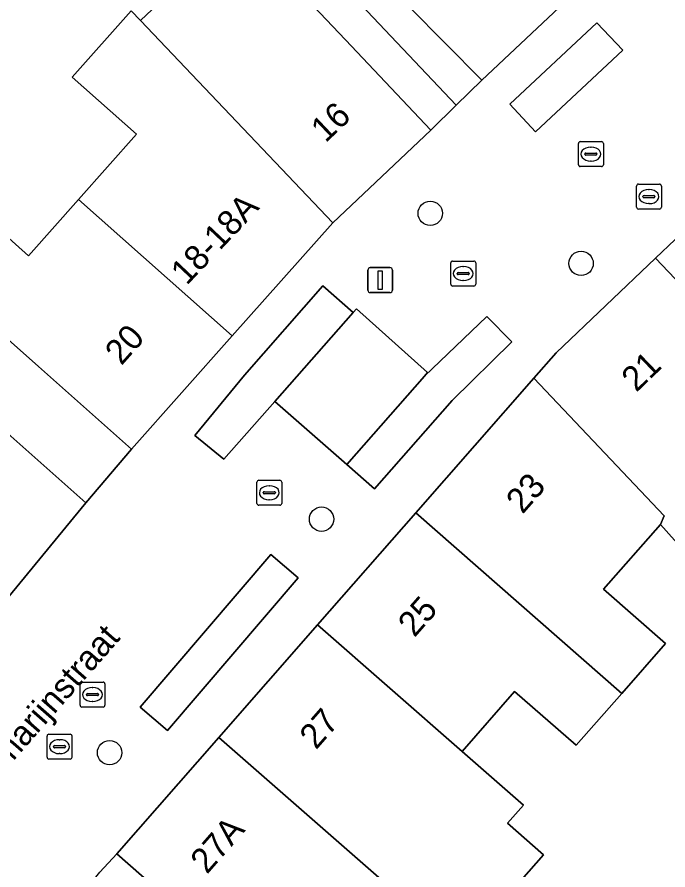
# Model space of a CAD drawing. Extents: x 161881 to 162523, y 381678 to 382381.
# Drawn here: x 162084.3 to 162110.45, y 382053.37 to 382087.64 of the extents above; entities that cross this region are included whole.
import ezdxf

# ---------------------------------------------------------------- set-up
doc = ezdxf.new("R2010")
doc.units = 0
for name, color, linetype in [('IMGEO_Boom', 7, 'Continuous'), ('IMGEO_Brandkraan', 7, 'Continuous'), ('IMGEO_Erf', 7, 'Continuous'), ('IMGEO_Groenvoorziening', 7, 'Continuous'), ('IMGEO_Kolk', 7, 'Continuous'), ('IMGEO_Lichtmast', 7, 'Continuous'), ('IMGEO_Openbare_ruimte_label', 7, 'Continuous'), ('IMGEO_Pand', 7, 'Continuous'), ('IMGEO_Pand_nummerreeks', 7, 'Continuous'), ('IMGEO_Pand_overbouw', 7, 'Continuous'), ('IMGEO_Rioolput', 7, 'Continuous'), ('IMGEO_Woonerf_open', 7, 'Continuous')]:
    doc.layers.add(name, color=color, linetype=linetype)

msp = doc.modelspace()

# ---------------------------------------------------------------- linework, layer by layer
at = {"layer": 'IMGEO_Boom'}
for centre in [(162100.899, 382079.754), (162106.958, 382077.74), (162096.533, 382067.465), (162088.02, 382058.082)]:
    msp.add_circle(centre, 0.489, dxfattribs=at)
at = {"layer": 'IMGEO_Brandkraan'}
for p, q in [((162109.183, 382079.997), (162109.183, 382080.849)), ((162109.258, 382080.923), (162110.11, 382080.923)), ((162110.184, 382080.849), (162110.184, 382079.997)), ((162109.442, 382080.417), (162109.442, 382080.429)), ((162109.88, 382080.38), (162109.482, 382080.38)), ((162109.485, 382080.466), (162109.883, 382080.466)), ((162109.671, 382080.703), (162109.696, 382080.703)), ((162109.926, 382080.429), (162109.926, 382080.417)), ((162109.694, 382080.143), (162109.669, 382080.143)), ((162110.11, 382079.923), (162109.258, 382079.923))]:
    msp.add_line(p, q, dxfattribs=at)
for points in [[(162109.183, 382079.997), (162109.183, 382080.849)], [(162109.258, 382080.923), (162110.11, 382080.923)], [(162110.184, 382080.849), (162110.184, 382079.997)], [(162110.11, 382079.923), (162109.258, 382079.923)]]:
    msp.add_lwpolyline(points, dxfattribs=at)
for centre, radius, start, end in [((162109.26, 382080.847), 0.0765, 91.552, 178.448), ((162109.26, 382080.847), 0.0765, 91.552, 178.448), ((162110.108, 382080.847), 0.0765, 1.552, 88.448), ((162110.108, 382080.847), 0.0765, 1.552, 88.448), ((162109.482, 382080.426), 0.0403, 85.8775, 175.7526), ((162109.479, 382080.416), 0.0366, 178.938, 274.7102), ((162109.883, 382080.423), 0.043, 264.8664, 352.4533), ((162109.887, 382080.428), 0.0386, 1.7309, 96.639), ((162109.26, 382079.999), 0.0765, 181.552, 268.448), ((162109.26, 382079.999), 0.0765, 181.552, 268.448), ((162110.108, 382079.999), 0.0765, 271.552, 358.448), ((162110.108, 382079.999), 0.0765, 271.552, 358.448)]:
    msp.add_arc(centre, radius, start, end, dxfattribs=at)
for centre, major_axis, ratio, start_param, end_param in [((162109.67, 382080.423), (-0.387, 0.002), 0.722429, 4.712389, 7.853982), ((162109.695, 382080.423), (-0.39, 0.002), 0.717154, 1.570796, 4.712389)]:
    msp.add_ellipse(centre, major_axis=major_axis, ratio=ratio, start_param=start_param, end_param=end_param, dxfattribs=at)
at = {"layer": 'IMGEO_Erf'}
for points in [[(162082.663, 382091.572), (162066.905, 382077.16), (162069.466, 382075.03), (162069.907, 382075.539), (162067.809, 382077.272), (162075.073, 382083.943), (162078.794, 382079.892), (162076.599, 382077.421), (162083.323, 382071.448), (162087.06, 382068.127), (162088.904, 382070.275), (162085.161, 382073.6), (162081.15, 382077.162), (162083.182, 382079.449), (162084.764, 382078.044), (162086.776, 382080.309), (162089.102, 382082.927), (162086.522, 382085.22), (162088.893, 382087.889), (162089.263, 382087.5), (162093.223, 382091.242)], [(162095.194, 382089.156), (162097.49, 382086.726), (162100.923, 382083.091), (162101.946, 382084.095), (162102.969, 382085.099), (162097.133, 382091.008)], [(162113.866, 382063.085), (162110.143, 382067.255), (162107.857, 382064.647), (162110.344, 382062.467), (162108.591, 382060.467), (162106.762, 382058.38), (162104.289, 382060.548), (162102.175, 382058.136), (162104.638, 382055.978), (162103.998, 382055.256), (162105.448, 382053.986), (162102.117, 382050.186)], [(162092.053, 382050.739), (162088.311, 382054.019), (162087.622, 382053.28)]]:
    msp.add_lwpolyline(points, dxfattribs=at)
at = {"layer": 'IMGEO_Groenvoorziening'}
for points in [[(162108.629, 382086.302), (162107.593, 382087.41), (162104.095, 382084.139), (162105.131, 382083.031)], [(162096.582, 382076.836), (162093.443, 382073.255), (162091.45, 382070.832), (162092.606, 382069.877), (162094.663, 382072.186), (162097.802, 382075.767)], [(162098.662, 382068.683), (162101.774, 382072.235), (162104.176, 382074.594), (162103.176, 382075.611), (162100.662, 382073.21), (162097.549, 382069.658)], [(162095.597, 382065.109), (162094.495, 382066.052), (162089.246, 382059.918), (162090.348, 382058.975)]]:
    msp.add_lwpolyline(points, close=True, dxfattribs=at)
at = {"layer": 'IMGEO_Kolk'}
for p, q in [((162106.851, 382081.706), (162106.851, 382082.558)), ((162106.926, 382082.632), (162107.778, 382082.632)), ((162107.852, 382082.558), (162107.852, 382081.706)), ((162107.11, 382082.126), (162107.11, 382082.138)), ((162107.548, 382082.089), (162107.15, 382082.089)), ((162107.153, 382082.175), (162107.551, 382082.175)), ((162107.339, 382082.412), (162107.364, 382082.412)), ((162107.594, 382082.138), (162107.594, 382082.126)), ((162107.362, 382081.852), (162107.337, 382081.852)), ((162107.778, 382081.632), (162106.926, 382081.632)), ((162101.724, 382076.906), (162101.724, 382077.758)), ((162101.799, 382077.832), (162102.651, 382077.832)), ((162102.725, 382077.758), (162102.725, 382076.906)), ((162101.983, 382077.326), (162101.983, 382077.338)), ((162102.026, 382077.375), (162102.424, 382077.375)), ((162102.212, 382077.612), (162102.237, 382077.612)), ((162102.467, 382077.338), (162102.467, 382077.326)), ((162102.421, 382077.289), (162102.023, 382077.289)), ((162102.235, 382077.052), (162102.21, 382077.052)), ((162102.651, 382076.832), (162101.799, 382076.832)), ((162093.935, 382068.1), (162093.935, 382068.952)), ((162094.01, 382069.026), (162094.862, 382069.026)), ((162094.423, 382068.806), (162094.448, 382068.806)), ((162094.936, 382068.952), (162094.936, 382068.1)), ((162094.194, 382068.52), (162094.194, 382068.532)), ((162094.632, 382068.483), (162094.234, 382068.483)), ((162094.237, 382068.569), (162094.635, 382068.569)), ((162094.678, 382068.532), (162094.678, 382068.52)), ((162094.446, 382068.246), (162094.421, 382068.246)), ((162094.862, 382068.026), (162094.01, 382068.026)), ((162086.833, 382059.992), (162086.833, 382060.844)), ((162086.908, 382060.918), (162087.76, 382060.918)), ((162087.834, 382060.844), (162087.834, 382059.992)), ((162087.321, 382060.698), (162087.346, 382060.698)), ((162087.092, 382060.412), (162087.092, 382060.424)), ((162087.53, 382060.375), (162087.132, 382060.375)), ((162087.135, 382060.461), (162087.533, 382060.461)), ((162087.576, 382060.424), (162087.576, 382060.412)), ((162087.76, 382059.918), (162086.908, 382059.918)), ((162087.344, 382060.138), (162087.319, 382060.138))]:
    msp.add_line(p, q, dxfattribs=at)
for points in [[(162106.851, 382081.706), (162106.851, 382082.558)], [(162106.926, 382082.632), (162107.778, 382082.632)], [(162107.852, 382082.558), (162107.852, 382081.706)], [(162107.778, 382081.632), (162106.926, 382081.632)], [(162101.724, 382076.906), (162101.724, 382077.758)], [(162101.799, 382077.832), (162102.651, 382077.832)], [(162102.725, 382077.758), (162102.725, 382076.906)], [(162102.651, 382076.832), (162101.799, 382076.832)], [(162093.935, 382068.1), (162093.935, 382068.952)], [(162094.01, 382069.026), (162094.862, 382069.026)], [(162094.936, 382068.952), (162094.936, 382068.1)], [(162094.862, 382068.026), (162094.01, 382068.026)], [(162086.833, 382059.992), (162086.833, 382060.844)], [(162086.908, 382060.918), (162087.76, 382060.918)], [(162087.834, 382060.844), (162087.834, 382059.992)], [(162087.76, 382059.918), (162086.908, 382059.918)]]:
    msp.add_lwpolyline(points, dxfattribs=at)
for centre, radius, start, end in [((162106.928, 382082.556), 0.0765, 91.552, 178.448), ((162106.928, 382082.556), 0.0765, 91.552, 178.448), ((162107.776, 382082.556), 0.0765, 1.552, 88.448), ((162107.776, 382082.556), 0.0765, 1.552, 88.448), ((162107.15, 382082.135), 0.0403, 85.8775, 175.7526), ((162107.147, 382082.125), 0.0366, 178.938, 274.7102), ((162107.551, 382082.132), 0.043, 264.8664, 352.4533), ((162107.555, 382082.137), 0.0386, 1.7309, 96.639), ((162106.928, 382081.708), 0.0765, 181.552, 268.448), ((162106.928, 382081.708), 0.0765, 181.552, 268.448), ((162107.776, 382081.708), 0.0765, 271.552, 358.448), ((162107.776, 382081.708), 0.0765, 271.552, 358.448), ((162101.801, 382077.756), 0.0765, 91.552, 178.448), ((162101.801, 382077.756), 0.0765, 91.552, 178.448), ((162102.649, 382077.756), 0.0765, 1.552, 88.448), ((162102.649, 382077.756), 0.0765, 1.552, 88.448), ((162102.023, 382077.335), 0.0403, 85.8775, 175.7526), ((162102.02, 382077.325), 0.0366, 178.938, 274.7102), ((162102.424, 382077.332), 0.043, 264.8664, 352.4533), ((162102.428, 382077.337), 0.0386, 1.7309, 96.639), ((162101.801, 382076.908), 0.0765, 181.552, 268.448), ((162101.801, 382076.908), 0.0765, 181.552, 268.448), ((162102.649, 382076.908), 0.0765, 271.552, 358.448), ((162102.649, 382076.908), 0.0765, 271.552, 358.448), ((162094.012, 382068.95), 0.0765, 91.552, 178.448), ((162094.012, 382068.95), 0.0765, 91.552, 178.448), ((162094.86, 382068.95), 0.0765, 1.552, 88.448), ((162094.86, 382068.95), 0.0765, 1.552, 88.448), ((162094.234, 382068.529), 0.0403, 85.8775, 175.7526), ((162094.231, 382068.519), 0.0366, 178.938, 274.7102), ((162094.635, 382068.526), 0.043, 264.8664, 352.4533), ((162094.639, 382068.531), 0.0386, 1.7309, 96.639), ((162094.012, 382068.102), 0.0765, 181.552, 268.448), ((162094.012, 382068.102), 0.0765, 181.552, 268.448), ((162094.86, 382068.102), 0.0765, 271.552, 358.448), ((162094.86, 382068.102), 0.0765, 271.552, 358.448), ((162086.91, 382060.842), 0.0765, 91.552, 178.448), ((162086.91, 382060.842), 0.0765, 91.552, 178.448), ((162087.758, 382060.842), 0.0765, 1.552, 88.448), ((162087.758, 382060.842), 0.0765, 1.552, 88.448), ((162087.132, 382060.421), 0.0403, 85.8775, 175.7526), ((162087.129, 382060.411), 0.0366, 178.938, 274.7102), ((162087.533, 382060.418), 0.043, 264.8664, 352.4533), ((162087.537, 382060.423), 0.0386, 1.7309, 96.639), ((162086.91, 382059.994), 0.0765, 181.552, 268.448), ((162086.91, 382059.994), 0.0765, 181.552, 268.448), ((162087.758, 382059.994), 0.0765, 271.552, 358.448), ((162087.758, 382059.994), 0.0765, 271.552, 358.448)]:
    msp.add_arc(centre, radius, start, end, dxfattribs=at)
for centre, major_axis, ratio, start_param, end_param in [((162107.338, 382082.132), (-0.387, 0.002), 0.722429, 4.712389, 7.853982), ((162107.363, 382082.132), (-0.39, 0.002), 0.717154, 1.570796, 4.712389), ((162102.211, 382077.332), (-0.387, 0.002), 0.722429, 4.712389, 7.853982), ((162102.236, 382077.332), (-0.39, 0.002), 0.717154, 1.570796, 4.712389), ((162094.422, 382068.526), (-0.387, 0.002), 0.722429, 4.712389, 7.853982), ((162094.447, 382068.526), (-0.39, 0.002), 0.717154, 1.570796, 4.712389), ((162087.32, 382060.418), (-0.387, 0.002), 0.722429, 4.712389, 7.853982), ((162087.345, 382060.418), (-0.39, 0.002), 0.717154, 1.570796, 4.712389)]:
    msp.add_ellipse(centre, major_axis=major_axis, ratio=ratio, start_param=start_param, end_param=end_param, dxfattribs=at)
at = {"layer": 'IMGEO_Lichtmast'}
for p, q in [((162098.392, 382076.669), (162098.392, 382077.469)), ((162098.392, 382077.469), (162098.392, 382076.669)), ((162098.492, 382077.569), (162099.282, 382077.569)), ((162099.282, 382077.569), (162098.492, 382077.569)), ((162099.382, 382077.469), (162099.382, 382076.669)), ((162099.382, 382076.669), (162099.382, 382077.469)), ((162099.282, 382076.569), (162098.492, 382076.569)), ((162098.492, 382076.569), (162099.282, 382076.569))]:
    msp.add_line(p, q, dxfattribs=at)
msp.add_lwpolyline([(162098.812, 382077.444), (162098.962, 382077.444), (162098.962, 382076.694), (162098.812, 382076.694), (162098.812, 382077.444)], dxfattribs=at)
for centre, start, end in [((162098.492, 382077.469), 90, 180), ((162098.492, 382077.469), 90, 180), ((162099.282, 382077.469), 0, 90), ((162099.282, 382077.469), 360, 90), ((162098.492, 382076.669), 180, 270), ((162098.492, 382076.669), 180, 270), ((162099.282, 382076.669), 270, 0), ((162099.282, 382076.669), 270, 0)]:
    msp.add_arc(centre, 0.1, start, end, dxfattribs=at)
at = {"layer": 'IMGEO_Pand'}
for points in [[(162103.466, 382091.714), (162103.117, 382092.038), (162097.513, 382097.25), (162094.202, 382093.977), (162097.133, 382091.008), (162102.969, 382085.099), (162106.745, 382088.664)], [(162097.49, 382086.726), (162095.194, 382089.156), (162093.223, 382091.242), (162089.263, 382087.5), (162096.989, 382079.376), (162100.923, 382083.091)], [(162089.263, 382087.5), (162088.893, 382087.889), (162086.522, 382085.22), (162089.102, 382082.927), (162086.776, 382080.309), (162092.947, 382074.826), (162096.989, 382079.376)], [(162076.599, 382077.421), (162078.794, 382079.892), (162075.073, 382083.943), (162067.809, 382077.272), (162069.907, 382075.539), (162072.259, 382073.596), (162071.012, 382072.194), (162072.448, 382071.006), (162078.704, 382065.833), (162082.558, 382062.647), (162087.06, 382068.127), (162083.323, 382071.448)], [(162122.244, 382074.498), (162114.682, 382082.444), (162109.951, 382077.948), (162116.231, 382071.35), (162117.511, 382070.002), (162120.23, 382072.585)], [(162086.776, 382080.309), (162084.764, 382078.044), (162083.182, 382079.449), (162081.15, 382077.162), (162085.161, 382073.6), (162088.904, 382070.275), (162092.947, 382074.826)], [(162113.759, 382069.002), (162116.231, 382071.35), (162109.951, 382077.948), (162105.957, 382074.153), (162105.057, 382073.126), (162110.296, 382067.596), (162110.143, 382067.255), (162113.866, 382063.085), (162117.714, 382058.524), (162119.333, 382059.983), (162120.276, 382060.833), (162116.499, 382065.458)], [(162105.057, 382073.126), (162100.315, 382067.715), (162108.591, 382060.467), (162110.344, 382062.467), (162107.857, 382064.647), (162110.143, 382067.255), (162110.296, 382067.596)], [(162108.591, 382060.467), (162100.315, 382067.715), (162096.374, 382063.219), (162102.175, 382058.136), (162104.289, 382060.548), (162106.762, 382058.38)], [(162102.175, 382058.136), (162096.374, 382063.219), (162092.406, 382058.692), (162100.649, 382051.472), (162102.117, 382050.186), (162105.448, 382053.986), (162103.998, 382055.256), (162104.638, 382055.978)], [(162100.649, 382051.472), (162092.406, 382058.692), (162088.311, 382054.019), (162092.053, 382050.739), (162094.098, 382048.947), (162096.552, 382046.797), (162098.801, 382049.363)]]:
    msp.add_lwpolyline(points, close=True, dxfattribs=at)
at = {"layer": 'IMGEO_Pand_overbouw'}
for points in [[(162097.133, 382091.009), (162096.23, 382090.146), (162101.946, 382084.095), (162102.969, 382085.099)], [(162095.194, 382089.156), (162097.49, 382086.726), (162100.923, 382083.091), (162101.946, 382084.095), (162096.23, 382090.146)]]:
    msp.add_lwpolyline(points, close=True, dxfattribs=at)
at = {"layer": 'IMGEO_Rioolput'}
for p, q in [((162085.584, 382058.826), (162086.436, 382058.826)), ((162085.509, 382057.9), (162085.509, 382058.752)), ((162085.997, 382058.606), (162086.022, 382058.606)), ((162086.51, 382058.752), (162086.51, 382057.9)), ((162085.768, 382058.32), (162085.768, 382058.332)), ((162086.206, 382058.283), (162085.808, 382058.283)), ((162085.811, 382058.369), (162086.209, 382058.369)), ((162086.252, 382058.332), (162086.252, 382058.32)), ((162086.436, 382057.826), (162085.584, 382057.826)), ((162086.02, 382058.046), (162085.995, 382058.046))]:
    msp.add_line(p, q, dxfattribs=at)
for points in [[(162085.584, 382058.826), (162086.436, 382058.826)], [(162085.509, 382057.9), (162085.509, 382058.752)], [(162086.51, 382058.752), (162086.51, 382057.9)], [(162086.436, 382057.826), (162085.584, 382057.826)]]:
    msp.add_lwpolyline(points, dxfattribs=at)
for centre, radius, start, end in [((162085.586, 382058.75), 0.0765, 91.552, 178.448), ((162085.586, 382058.75), 0.0765, 91.552, 178.448), ((162086.434, 382058.75), 0.0765, 1.552, 88.448), ((162086.434, 382058.75), 0.0765, 1.552, 88.448), ((162085.808, 382058.329), 0.0403, 85.8775, 175.7526), ((162085.805, 382058.319), 0.0366, 178.938, 274.7102), ((162086.209, 382058.326), 0.043, 264.8664, 352.4533), ((162086.213, 382058.331), 0.0386, 1.7309, 96.639), ((162085.586, 382057.902), 0.0765, 181.552, 268.448), ((162085.586, 382057.902), 0.0765, 181.552, 268.448), ((162086.434, 382057.902), 0.0765, 271.552, 358.448), ((162086.434, 382057.902), 0.0765, 271.552, 358.448)]:
    msp.add_arc(centre, radius, start, end, dxfattribs=at)
for centre, major_axis, ratio, start_param, end_param in [((162085.996, 382058.326), (-0.387, 0.002), 0.722429, 4.712389, 7.853982), ((162086.021, 382058.326), (-0.39, 0.002), 0.717154, 1.570796, 4.712389)]:
    msp.add_ellipse(centre, major_axis=major_axis, ratio=ratio, start_param=start_param, end_param=end_param, dxfattribs=at)
at = {"layer": 'IMGEO_Woonerf_open'}
for points in [[(162106.745, 382088.664), (162102.969, 382085.099), (162101.946, 382084.095), (162100.923, 382083.091), (162096.989, 382079.376), (162092.947, 382074.826), (162088.904, 382070.275), (162087.06, 382068.127), (162082.558, 382062.647)], [(162082.205, 382046.423), (162085.245, 382050.265), (162087.356, 382052.943), (162087.622, 382053.28), (162088.311, 382054.019), (162092.406, 382058.692), (162096.374, 382063.219), (162100.315, 382067.715), (162105.057, 382073.126), (162105.957, 382074.153), (162109.951, 382077.948), (162114.682, 382082.444)]]:
    msp.add_lwpolyline(points, dxfattribs=at)
for points in [[(162105.131, 382083.031), (162104.095, 382084.139), (162107.593, 382087.41), (162108.629, 382086.302)], [(162104.176, 382074.594), (162101.774, 382072.235), (162098.662, 382068.683), (162097.549, 382069.658), (162094.663, 382072.186), (162092.606, 382069.877), (162091.45, 382070.832), (162093.443, 382073.255), (162096.582, 382076.836), (162097.802, 382075.767), (162097.935, 382075.916), (162100.795, 382073.359), (162100.662, 382073.21), (162103.176, 382075.611)], [(162100.662, 382073.21), (162100.795, 382073.359), (162097.935, 382075.916), (162097.802, 382075.767), (162094.663, 382072.186), (162097.549, 382069.658)], [(162095.597, 382065.109), (162090.348, 382058.975), (162089.246, 382059.918), (162094.495, 382066.052)]]:
    msp.add_lwpolyline(points, close=True, dxfattribs=at)

# ---------------------------------------------------------------- texts
at = {"layer": 'IMGEO_Openbare_ruimte_label'}
msp.add_text('Rozemarijnstraat', height=1, rotation=48.771, dxfattribs=at).set_placement((162081.822, 382055.072))
at = {"layer": 'IMGEO_Pand_nummerreeks'}
for s, rotation, p in [('16', 43.3614, (162096.691, 382082.56)), ('18-18A', 46.5757, (162091.114, 382076.829)), ('20', 48.3833, (162088.494, 382073.609)), ('21', 43.9058, (162109.174, 382072.536)), ('23', 48.7678, (162104.608, 382067.638)), ('25', 48.7678, (162100.266, 382062.685)), ('27', 48.7702, (162096.313, 382058.173)), ('27A', 48.7678, (162091.932, 382053.173))]:
    msp.add_text(s, height=1, rotation=rotation, dxfattribs=at).set_placement(p)

doc.saveas('drawing.dxf')
